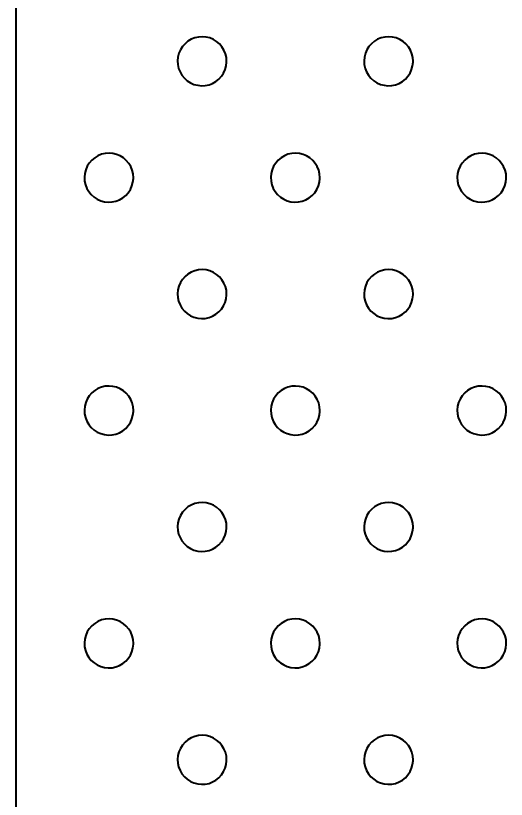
# Model space of a CAD drawing. Extents: x -76 to 974, y -1080 to -735.
# Drawn here: x 92.537 to 93.697, y -800.522 to -798.667 of the extents above; entities that cross this region are included whole.
import ezdxf

# ---------------------------------------------------------------- set-up
doc = ezdxf.new("R2010")
doc.units = 0
doc.header["$LTSCALE"] = 0.36
doc.layers.add('27', color=7, linetype='Continuous', lineweight=40)

msp = doc.modelspace()

# ---------------------------------------------------------------- linework, layer by layer
at = {"layer": '27'}
msp.add_line((92.5365, -798.3617), (92.5365, -802.3307), dxfattribs=at)
for points in [[(93.0355, -798.7752), (93.0348, -798.7662), (93.0327, -798.7573), (93.0292, -798.749), (93.0245, -798.7412), (93.0187, -798.7343), (93.0118, -798.7284), (93.0041, -798.7237), (92.9958, -798.7201), (92.987, -798.718), (92.978, -798.7172), (92.969, -798.7178), (92.9601, -798.7198), (92.9517, -798.7232), (92.944, -798.7278), (92.937, -798.7336), (92.931, -798.7404), (92.9262, -798.7481), (92.9226, -798.7564), (92.9203, -798.7652), (92.9195, -798.7742), (92.92, -798.7832), (92.922, -798.792), (92.9253, -798.8005), (92.9298, -798.8083), (92.9356, -798.8153), (92.9423, -798.8213), (92.9499, -798.8262), (92.9582, -798.8299), (92.967, -798.8322), (92.976, -798.8332), (92.985, -798.8327), (92.9939, -798.8308), (93.0023, -798.8276), (93.0102, -798.8231), (93.0172, -798.8174), (93.0233, -798.8107), (93.0283, -798.8032), (93.032, -798.7949), (93.0344, -798.7862), (93.0354, -798.7772)], [(93.4765, -798.7752), (93.4758, -798.7662), (93.4737, -798.7573), (93.4702, -798.749), (93.4655, -798.7412), (93.4597, -798.7343), (93.4528, -798.7284), (93.4451, -798.7237), (93.4368, -798.7201), (93.428, -798.718), (93.419, -798.7172), (93.41, -798.7178), (93.4011, -798.7198), (93.3927, -798.7232), (93.385, -798.7278), (93.378, -798.7336), (93.372, -798.7404), (93.3672, -798.7481), (93.3636, -798.7564), (93.3613, -798.7652), (93.3605, -798.7742), (93.361, -798.7832), (93.363, -798.792), (93.3663, -798.8005), (93.3708, -798.8083), (93.3766, -798.8153), (93.3833, -798.8213), (93.3909, -798.8262), (93.3992, -798.8299), (93.408, -798.8322), (93.417, -798.8332), (93.426, -798.8327), (93.4349, -798.8308), (93.4433, -798.8276), (93.4512, -798.8231), (93.4582, -798.8174), (93.4643, -798.8107), (93.4693, -798.8032), (93.473, -798.7949), (93.4754, -798.7862), (93.4764, -798.7772)], [(92.815, -799.0508), (92.8143, -799.0418), (92.8122, -799.033), (92.8087, -799.0246), (92.804, -799.0169), (92.7982, -799.01), (92.7913, -799.0041), (92.7836, -798.9993), (92.7753, -798.9958), (92.7665, -798.9936), (92.7575, -798.9928), (92.7485, -798.9934), (92.7396, -798.9954), (92.7312, -798.9988), (92.7235, -799.0035), (92.7165, -799.0092), (92.7105, -799.0161), (92.7057, -799.0237), (92.7021, -799.032), (92.6998, -799.0408), (92.699, -799.0498), (92.6995, -799.0588), (92.7015, -799.0677), (92.7048, -799.0761), (92.7093, -799.0839), (92.7151, -799.0909), (92.7218, -799.0969), (92.7294, -799.1019), (92.7377, -799.1055), (92.7465, -799.1078), (92.7555, -799.1088), (92.7645, -799.1083), (92.7734, -799.1065), (92.7818, -799.1032), (92.7897, -799.0987), (92.7967, -799.0931), (92.8028, -799.0864), (92.8078, -799.0788), (92.8115, -799.0705), (92.8139, -799.0618), (92.8149, -799.0528)], [(93.256, -799.0508), (93.2553, -799.0418), (93.2532, -799.033), (93.2497, -799.0246), (93.245, -799.0169), (93.2392, -799.01), (93.2323, -799.0041), (93.2246, -798.9993), (93.2163, -798.9958), (93.2075, -798.9936), (93.1985, -798.9928), (93.1895, -798.9934), (93.1806, -798.9954), (93.1722, -798.9988), (93.1645, -799.0035), (93.1575, -799.0092), (93.1515, -799.0161), (93.1467, -799.0237), (93.1431, -799.032), (93.1408, -799.0408), (93.14, -799.0498), (93.1405, -799.0588), (93.1425, -799.0677), (93.1458, -799.0761), (93.1503, -799.0839), (93.1561, -799.0909), (93.1628, -799.0969), (93.1704, -799.1019), (93.1787, -799.1055), (93.1875, -799.1078), (93.1965, -799.1088), (93.2055, -799.1083), (93.2144, -799.1065), (93.2228, -799.1032), (93.2307, -799.0987), (93.2377, -799.0931), (93.2438, -799.0864), (93.2488, -799.0788), (93.2525, -799.0705), (93.2549, -799.0618), (93.2559, -799.0528)], [(93.697, -799.0508), (93.6963, -799.0418), (93.6942, -799.033), (93.6907, -799.0246), (93.686, -799.0169), (93.6802, -799.01), (93.6733, -799.0041), (93.6656, -798.9993), (93.6573, -798.9958), (93.6485, -798.9936), (93.6395, -798.9928), (93.6305, -798.9934), (93.6216, -798.9954), (93.6132, -798.9988), (93.6055, -799.0035), (93.5985, -799.0092), (93.5925, -799.0161), (93.5877, -799.0237), (93.5841, -799.032), (93.5818, -799.0408), (93.581, -799.0498), (93.5815, -799.0588), (93.5835, -799.0677), (93.5868, -799.0761), (93.5913, -799.0839), (93.5971, -799.0909), (93.6038, -799.0969), (93.6114, -799.1019), (93.6197, -799.1055), (93.6285, -799.1078), (93.6375, -799.1088), (93.6465, -799.1083), (93.6554, -799.1065), (93.6638, -799.1032), (93.6717, -799.0987), (93.6787, -799.0931), (93.6848, -799.0864), (93.6898, -799.0788), (93.6935, -799.0705), (93.6959, -799.0618), (93.6969, -799.0528)], [(93.0355, -799.3264), (93.0348, -799.3174), (93.0327, -799.3086), (93.0292, -799.3002), (93.0245, -799.2925), (93.0187, -799.2856), (93.0118, -799.2797), (93.0041, -799.2749), (92.9958, -799.2714), (92.987, -799.2692), (92.978, -799.2684), (92.969, -799.269), (92.9601, -799.2711), (92.9517, -799.2744), (92.944, -799.2791), (92.937, -799.2849), (92.931, -799.2917), (92.9262, -799.2993), (92.9226, -799.3076), (92.9203, -799.3164), (92.9195, -799.3254), (92.92, -799.3344), (92.922, -799.3433), (92.9253, -799.3517), (92.9298, -799.3595), (92.9356, -799.3665), (92.9423, -799.3726), (92.9499, -799.3775), (92.9582, -799.3811), (92.967, -799.3835), (92.976, -799.3844), (92.985, -799.3839), (92.9939, -799.3821), (93.0023, -799.3789), (93.0102, -799.3743), (93.0172, -799.3687), (93.0233, -799.362), (93.0283, -799.3544), (93.032, -799.3462), (93.0344, -799.3374), (93.0354, -799.3285)], [(93.4765, -799.3264), (93.4758, -799.3174), (93.4737, -799.3086), (93.4702, -799.3002), (93.4655, -799.2925), (93.4597, -799.2856), (93.4528, -799.2797), (93.4451, -799.2749), (93.4368, -799.2714), (93.428, -799.2692), (93.419, -799.2684), (93.41, -799.269), (93.4011, -799.2711), (93.3927, -799.2744), (93.385, -799.2791), (93.378, -799.2849), (93.372, -799.2917), (93.3672, -799.2993), (93.3636, -799.3076), (93.3613, -799.3164), (93.3605, -799.3254), (93.361, -799.3344), (93.363, -799.3433), (93.3663, -799.3517), (93.3708, -799.3595), (93.3766, -799.3665), (93.3833, -799.3726), (93.3909, -799.3775), (93.3992, -799.3811), (93.408, -799.3835), (93.417, -799.3844), (93.426, -799.3839), (93.4349, -799.3821), (93.4433, -799.3789), (93.4512, -799.3743), (93.4582, -799.3687), (93.4643, -799.362), (93.4693, -799.3544), (93.473, -799.3462), (93.4754, -799.3374), (93.4764, -799.3285)], [(92.815, -799.6021), (92.8143, -799.593), (92.8122, -799.5842), (92.8087, -799.5759), (92.804, -799.5681), (92.7982, -799.5612), (92.7913, -799.5553), (92.7836, -799.5505), (92.7753, -799.547), (92.7665, -799.5448), (92.7575, -799.544), (92.7485, -799.5447), (92.7396, -799.5467), (92.7312, -799.5501), (92.7235, -799.5547), (92.7165, -799.5605), (92.7105, -799.5673), (92.7057, -799.575), (92.7021, -799.5833), (92.6998, -799.592), (92.699, -799.601), (92.6995, -799.6101), (92.7015, -799.6189), (92.7048, -799.6273), (92.7093, -799.6352), (92.7151, -799.6422), (92.7218, -799.6482), (92.7294, -799.6531), (92.7377, -799.6568), (92.7465, -799.6591), (92.7555, -799.66), (92.7645, -799.6596), (92.7734, -799.6577), (92.7818, -799.6545), (92.7897, -799.65), (92.7967, -799.6443), (92.8028, -799.6376), (92.8078, -799.63), (92.8115, -799.6218), (92.8139, -799.6131), (92.8149, -799.6041)], [(93.256, -799.6021), (93.2553, -799.593), (93.2532, -799.5842), (93.2497, -799.5759), (93.245, -799.5681), (93.2392, -799.5612), (93.2323, -799.5553), (93.2246, -799.5505), (93.2163, -799.547), (93.2075, -799.5448), (93.1985, -799.544), (93.1895, -799.5447), (93.1806, -799.5467), (93.1722, -799.5501), (93.1645, -799.5547), (93.1575, -799.5605), (93.1515, -799.5673), (93.1467, -799.575), (93.1431, -799.5833), (93.1408, -799.592), (93.14, -799.601), (93.1405, -799.6101), (93.1425, -799.6189), (93.1458, -799.6273), (93.1503, -799.6352), (93.1561, -799.6422), (93.1628, -799.6482), (93.1704, -799.6531), (93.1787, -799.6568), (93.1875, -799.6591), (93.1965, -799.66), (93.2055, -799.6596), (93.2144, -799.6577), (93.2228, -799.6545), (93.2307, -799.65), (93.2377, -799.6443), (93.2438, -799.6376), (93.2488, -799.63), (93.2525, -799.6218), (93.2549, -799.6131), (93.2559, -799.6041)], [(93.697, -799.6021), (93.6963, -799.593), (93.6942, -799.5842), (93.6907, -799.5759), (93.686, -799.5681), (93.6802, -799.5612), (93.6733, -799.5553), (93.6656, -799.5505), (93.6573, -799.547), (93.6485, -799.5448), (93.6395, -799.544), (93.6305, -799.5447), (93.6216, -799.5467), (93.6132, -799.5501), (93.6055, -799.5547), (93.5985, -799.5605), (93.5925, -799.5673), (93.5877, -799.575), (93.5841, -799.5833), (93.5818, -799.592), (93.581, -799.601), (93.5815, -799.6101), (93.5835, -799.6189), (93.5868, -799.6273), (93.5913, -799.6352), (93.5971, -799.6422), (93.6038, -799.6482), (93.6114, -799.6531), (93.6197, -799.6568), (93.6285, -799.6591), (93.6375, -799.66), (93.6465, -799.6596), (93.6554, -799.6577), (93.6638, -799.6545), (93.6717, -799.65), (93.6787, -799.6443), (93.6848, -799.6376), (93.6898, -799.63), (93.6935, -799.6218), (93.6959, -799.6131), (93.6969, -799.6041)], [(93.0355, -799.8777), (93.0348, -799.8687), (93.0327, -799.8598), (93.0292, -799.8515), (93.0245, -799.8437), (93.0187, -799.8368), (93.0118, -799.8309), (93.0041, -799.8262), (92.9958, -799.8226), (92.987, -799.8205), (92.978, -799.8197), (92.969, -799.8203), (92.9601, -799.8223), (92.9517, -799.8257), (92.944, -799.8303), (92.937, -799.8361), (92.931, -799.8429), (92.9262, -799.8506), (92.9226, -799.8589), (92.9203, -799.8677), (92.9195, -799.8767), (92.92, -799.8857), (92.922, -799.8945), (92.9253, -799.903), (92.9298, -799.9108), (92.9356, -799.9178), (92.9423, -799.9238), (92.9499, -799.9287), (92.9582, -799.9324), (92.967, -799.9347), (92.976, -799.9357), (92.985, -799.9352), (92.9939, -799.9333), (93.0023, -799.9301), (93.0102, -799.9256), (93.0172, -799.9199), (93.0233, -799.9132), (93.0283, -799.9057), (93.032, -799.8974), (93.0344, -799.8887), (93.0354, -799.8797)], [(93.4765, -799.8777), (93.4758, -799.8687), (93.4737, -799.8598), (93.4702, -799.8515), (93.4655, -799.8437), (93.4597, -799.8368), (93.4528, -799.8309), (93.4451, -799.8262), (93.4368, -799.8226), (93.428, -799.8205), (93.419, -799.8197), (93.41, -799.8203), (93.4011, -799.8223), (93.3927, -799.8257), (93.385, -799.8303), (93.378, -799.8361), (93.372, -799.8429), (93.3672, -799.8506), (93.3636, -799.8589), (93.3613, -799.8677), (93.3605, -799.8767), (93.361, -799.8857), (93.363, -799.8945), (93.3663, -799.903), (93.3708, -799.9108), (93.3766, -799.9178), (93.3833, -799.9238), (93.3909, -799.9287), (93.3992, -799.9324), (93.408, -799.9347), (93.417, -799.9357), (93.426, -799.9352), (93.4349, -799.9333), (93.4433, -799.9301), (93.4512, -799.9256), (93.4582, -799.9199), (93.4643, -799.9132), (93.4693, -799.9057), (93.473, -799.8974), (93.4754, -799.8887), (93.4764, -799.8797)], [(92.815, -800.1533), (92.8143, -800.1443), (92.8122, -800.1355), (92.8087, -800.1271), (92.804, -800.1194), (92.7982, -800.1125), (92.7913, -800.1066), (92.7836, -800.1018), (92.7753, -800.0983), (92.7665, -800.0961), (92.7575, -800.0953), (92.7485, -800.0959), (92.7396, -800.0979), (92.7312, -800.1013), (92.7235, -800.106), (92.7165, -800.1117), (92.7105, -800.1186), (92.7057, -800.1262), (92.7021, -800.1345), (92.6998, -800.1433), (92.699, -800.1523), (92.6995, -800.1613), (92.7015, -800.1702), (92.7048, -800.1786), (92.7093, -800.1864), (92.7151, -800.1934), (92.7218, -800.1994), (92.7294, -800.2044), (92.7377, -800.208), (92.7465, -800.2103), (92.7555, -800.2113), (92.7645, -800.2108), (92.7734, -800.209), (92.7818, -800.2057), (92.7897, -800.2012), (92.7967, -800.1956), (92.8028, -800.1889), (92.8078, -800.1813), (92.8115, -800.173), (92.8139, -800.1643), (92.8149, -800.1553)], [(93.256, -800.1533), (93.2553, -800.1443), (93.2532, -800.1355), (93.2497, -800.1271), (93.245, -800.1194), (93.2392, -800.1125), (93.2323, -800.1066), (93.2246, -800.1018), (93.2163, -800.0983), (93.2075, -800.0961), (93.1985, -800.0953), (93.1895, -800.0959), (93.1806, -800.0979), (93.1722, -800.1013), (93.1645, -800.106), (93.1575, -800.1117), (93.1515, -800.1186), (93.1467, -800.1262), (93.1431, -800.1345), (93.1408, -800.1433), (93.14, -800.1523), (93.1405, -800.1613), (93.1425, -800.1702), (93.1458, -800.1786), (93.1503, -800.1864), (93.1561, -800.1934), (93.1628, -800.1994), (93.1704, -800.2044), (93.1787, -800.208), (93.1875, -800.2103), (93.1965, -800.2113), (93.2055, -800.2108), (93.2144, -800.209), (93.2228, -800.2057), (93.2307, -800.2012), (93.2377, -800.1956), (93.2438, -800.1889), (93.2488, -800.1813), (93.2525, -800.173), (93.2549, -800.1643), (93.2559, -800.1553)], [(93.697, -800.1533), (93.6963, -800.1443), (93.6942, -800.1355), (93.6907, -800.1271), (93.686, -800.1194), (93.6802, -800.1125), (93.6733, -800.1066), (93.6656, -800.1018), (93.6573, -800.0983), (93.6485, -800.0961), (93.6395, -800.0953), (93.6305, -800.0959), (93.6216, -800.0979), (93.6132, -800.1013), (93.6055, -800.106), (93.5985, -800.1117), (93.5925, -800.1186), (93.5877, -800.1262), (93.5841, -800.1345), (93.5818, -800.1433), (93.581, -800.1523), (93.5815, -800.1613), (93.5835, -800.1702), (93.5868, -800.1786), (93.5913, -800.1864), (93.5971, -800.1934), (93.6038, -800.1994), (93.6114, -800.2044), (93.6197, -800.208), (93.6285, -800.2103), (93.6375, -800.2113), (93.6465, -800.2108), (93.6554, -800.209), (93.6638, -800.2057), (93.6717, -800.2012), (93.6787, -800.1956), (93.6848, -800.1889), (93.6898, -800.1813), (93.6935, -800.173), (93.6959, -800.1643), (93.6969, -800.1553)], [(93.0355, -800.4289), (93.0348, -800.4199), (93.0327, -800.4111), (93.0292, -800.4027), (93.0245, -800.395), (93.0187, -800.3881), (93.0118, -800.3822), (93.0041, -800.3774), (92.9958, -800.3739), (92.987, -800.3717), (92.978, -800.3709), (92.969, -800.3715), (92.9601, -800.3736), (92.9517, -800.3769), (92.944, -800.3816), (92.937, -800.3874), (92.931, -800.3942), (92.9262, -800.4018), (92.9226, -800.4101), (92.9203, -800.4189), (92.9195, -800.4279), (92.92, -800.4369), (92.922, -800.4458), (92.9253, -800.4542), (92.9298, -800.462), (92.9356, -800.469), (92.9423, -800.4751), (92.9499, -800.48), (92.9582, -800.4836), (92.967, -800.486), (92.976, -800.4869), (92.985, -800.4864), (92.9939, -800.4846), (93.0023, -800.4814), (93.0102, -800.4768), (93.0172, -800.4712), (93.0233, -800.4645), (93.0283, -800.4569), (93.032, -800.4487), (93.0344, -800.4399), (93.0354, -800.431)], [(93.4765, -800.4289), (93.4758, -800.4199), (93.4737, -800.4111), (93.4702, -800.4027), (93.4655, -800.395), (93.4597, -800.3881), (93.4528, -800.3822), (93.4451, -800.3774), (93.4368, -800.3739), (93.428, -800.3717), (93.419, -800.3709), (93.41, -800.3715), (93.4011, -800.3736), (93.3927, -800.3769), (93.385, -800.3816), (93.378, -800.3874), (93.372, -800.3942), (93.3672, -800.4018), (93.3636, -800.4101), (93.3613, -800.4189), (93.3605, -800.4279), (93.361, -800.4369), (93.363, -800.4458), (93.3663, -800.4542), (93.3708, -800.462), (93.3766, -800.469), (93.3833, -800.4751), (93.3909, -800.48), (93.3992, -800.4836), (93.408, -800.486), (93.417, -800.4869), (93.426, -800.4864), (93.4349, -800.4846), (93.4433, -800.4814), (93.4512, -800.4768), (93.4582, -800.4712), (93.4643, -800.4645), (93.4693, -800.4569), (93.473, -800.4487), (93.4754, -800.4399), (93.4764, -800.431)]]:
    msp.add_lwpolyline(points, close=True, dxfattribs=at)

doc.saveas('drawing.dxf')
